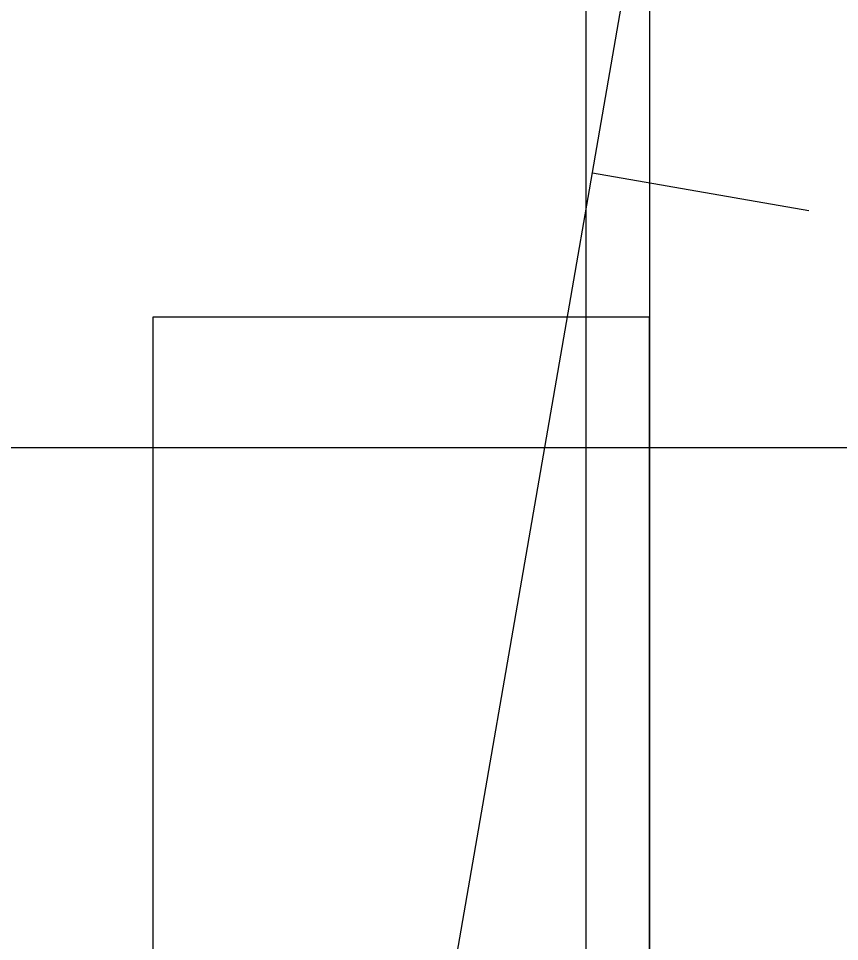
# Model space of a CAD drawing. Extents: x -264205 to -263659, y -1242401 to -1241986.
# Drawn here: x -263808.77 to -263799.43, y -1242194.5 to -1242184 of the extents above; entities that cross this region are included whole.
import ezdxf

# ---------------------------------------------------------------- set-up
doc = ezdxf.new("R2010")
doc.units = 0
for name, color, linetype in [('HESCON_OSI_STAVBY_KFA', 7, 'Continuous'), ('PROJEKT_OBRUBNIKY_KOMUNIKACIE', 7, 'Continuous'), ('RAM_NA_TLAC_2-4_1-250', 7, 'Continuous'), ('SITUACIA_DSP_2D', 7, 'Continuous')]:
    doc.layers.add(name, color=color, linetype=linetype)

msp = doc.modelspace()

# ---------------------------------------------------------------- linework, layer by layer
at = {"layer": 'HESCON_OSI_STAVBY_KFA'}
for p, q in [((-263802.318, -1242083.237), (-263802.318, -1242246.707)), ((-263792.653, -1242188.882), (-263857.913, -1242188.882))]:
    msp.add_line(p, q, dxfattribs=at)
at = {"layer": 'PROJEKT_OBRUBNIKY_KOMUNIKACIE'}
msp.add_lwpolyline([(-263909.043, -1242125.432), (-263902.343, -1242125.432), (-263902.343, -1242104.482), (-263902.112, -1242103.927), (-263898.54, -1242100.355), (-263895.995, -1242097.81), (-263892.423, -1242094.238), (-263891.868, -1242094.007), (-263812.071, -1242094.007), (-263811.513, -1242094.238), (-263801.823, -1242103.927), (-263801.593, -1242104.482), (-263801.593, -1242224.282), (-263801.824, -1242224.838), (-263805.392, -1242228.407)], dxfattribs=at)
at = {"layer": 'RAM_NA_TLAC_2-4_1-250'}
msp.add_line((-263802.244, -1242185.754), (-263799.781, -1242186.181), dxfattribs=at)
msp.add_lwpolyline([(-263827.42, -1242331.09), (-263769.814, -1241998.542), (-263696.654, -1242011.215), (-263754.26, -1242343.763)], close=True, dxfattribs=at)
at = {"layer": 'SITUACIA_DSP_2D'}
for p, q in [((-263801.593, -1242104.482), (-263801.593, -1242224.282)), ((-263807.243, -1242187.394), (-263807.243, -1242204.369)), ((-263801.593, -1242187.394), (-263807.243, -1242187.394)), ((-263801.593, -1242187.394), (-263807.243, -1242187.394)), ((-263807.243, -1242187.394), (-263807.243, -1242204.369)), ((-263801.593, -1242204.369), (-263801.593, -1242187.394)), ((-263801.593, -1242204.369), (-263801.593, -1242187.394))]:
    msp.add_line(p, q, dxfattribs=at)

doc.saveas('drawing.dxf')
